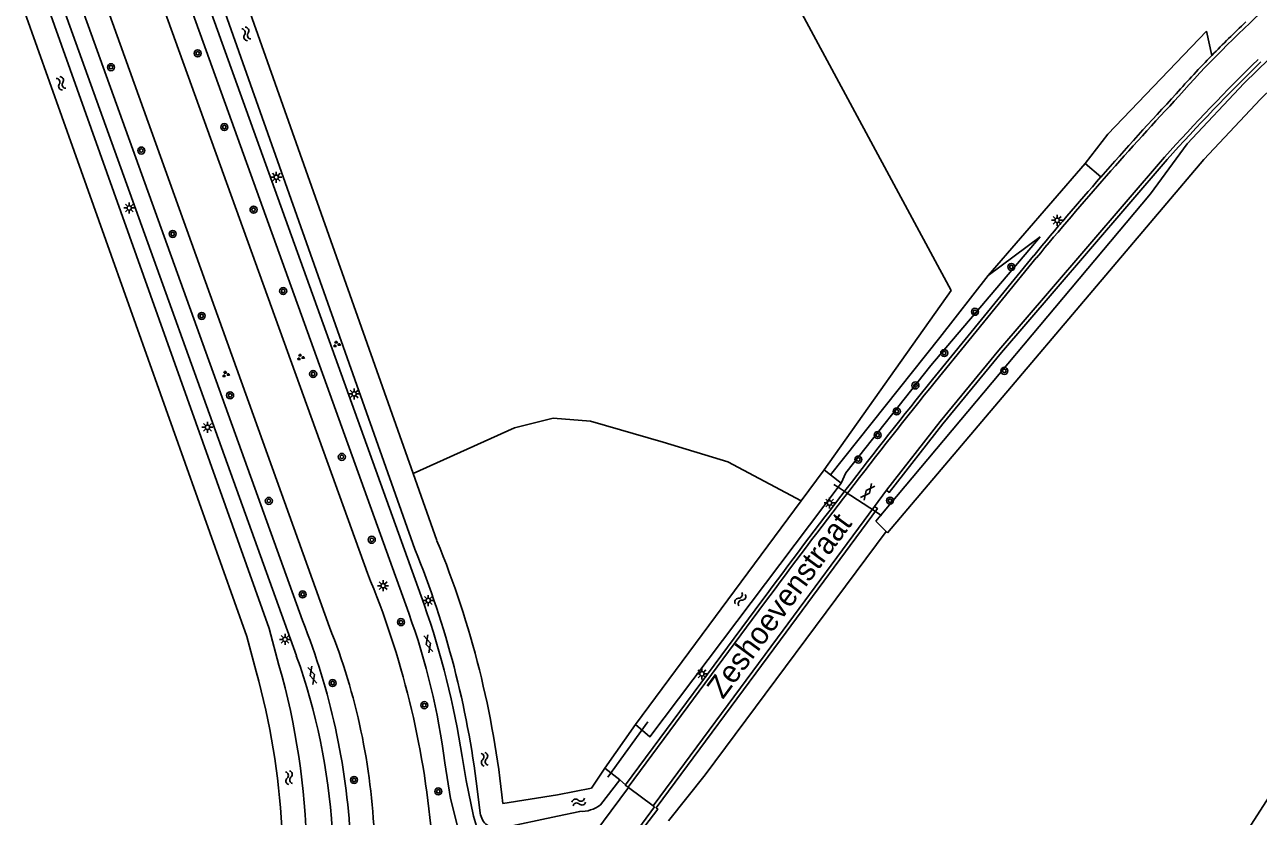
# Model space of a CAD drawing. Extents: x 136000 to 141000, y 400494 to 402006.
# Drawn here: x 137939.4 to 138079.7, y 401189.7 to 401279.7 of the extents above; entities that cross this region are included whole.
import ezdxf

# ---------------------------------------------------------------- set-up
doc = ezdxf.new("R2010")
doc.units = 0
for name, color, linetype in [('gg-afsc-draadraster', 7, 'Continuous'), ('gg-afsc-erfafscheiding', 7, 'Continuous'), ('gg-afsc-lijn draadraster', 7, 'Continuous'), ('gg-anno-openbare ruimte label', 7, 'Continuous'), ('gg-knt-BGT kruinlijn', 7, 'Continuous'), ('gg-knt-bovenkant onderkant talud', 7, 'Continuous'), ('gg-knt-bronhoudergrens', 7, 'Continuous'), ('gg-knt-verharding', 7, 'Continuous'), ('gg-kntw-bovenkant insteek waterloop', 7, 'Continuous'), ('gg-kwrk-duiker nz buis', 7, 'Continuous'), ('gt-grn-groengrens', 7, 'Continuous'), ('gt-symb-boom', 7, 'Continuous'), ('gt-symb-gesloten verharding', 7, 'Continuous'), ('gt-symb-groenvak', 7, 'Continuous'), ('gt-symb-lichtmast', 7, 'Continuous'), ('gt-symb-watersymbool', 7, 'Continuous')]:
    doc.layers.add(name, color=color, linetype=linetype)

# ---------------------------------------------------------------- blocks, each defined once
blk = doc.blocks.new('gt0-WA')
at = {"layer": 'gt-symb-watersymbool'}
for centre, start, end in [((-0.32, 0.02), 28.0725, 151.9275), ((0.43, 0.42), 208.0725, 331.9275), ((-0.32, -0.43), 28.0725, 151.9275), ((0.43, -0.03), 208.0725, 331.9275)]:
    blk.add_arc(centre, 0.425, start, end, dxfattribs=at)
blk = doc.blocks.new('gt0-BOOM')
at = {"layer": 'gt-symb-boom'}
for radius in [0.4, 0.2]:
    blk.add_circle((0, 0), radius, dxfattribs=at)
blk = doc.blocks.new('gt0-LMAST')
at = {"layer": 'gt-symb-lichtmast'}
for p, q in [((-0.18, 0.17), (-0.45, 0.44)), ((-0.01, 0.25), (-0.01, 0.62)), ((0.17, 0.17), (0.44, 0.44)), ((-0.26, 0), (-0.63, 0)), ((-0.18, -0.18), (-0.45, -0.45)), ((-0.01, -0.25), (-0.01, -0.63)), ((0.44, -0.45), (0.17, -0.18)), ((0.24, 0), (0.62, 0))]:
    blk.add_line(p, q, dxfattribs=at)
blk.add_circle((-0.01, 0), 0.25, dxfattribs=at)
blk = doc.blocks.new('gt0-GRVAK')
at = {"layer": 'gt-symb-groenvak'}
for p, q in [((-0.11, 0.19), (-0.23, 0.24)), ((-0.18, 0.15), (0.09, 0.15)), ((-0.09, 0.21), (-0.16, 0.32)), ((-0.05, 0.21), (-0.05, 0.39)), ((0, 0.21), (0.06, 0.32)), ((0.02, 0.19), (0.13, 0.24)), ((0.26, -0.05), (0.2, 0.06)), ((0.3, -0.05), (0.3, 0.13)), ((0.35, -0.05), (0.41, 0.06)), ((-0.24, -0.23), (-0.36, -0.18)), ((-0.32, -0.26), (-0.05, -0.26)), ((-0.23, -0.21), (-0.29, -0.09)), ((-0.18, -0.2), (-0.18, -0.02)), ((-0.14, -0.21), (-0.07, -0.09)), ((-0.12, -0.23), (0, -0.18)), ((0.24, -0.07), (0.12, -0.02)), ((0.17, -0.11), (0.44, -0.11)), ((0.37, -0.07), (0.49, -0.02))]:
    blk.add_line(p, q, dxfattribs=at)
blk = doc.blocks.new('gt0-GESVH1')
at = {"layer": 'gt-symb-gesloten verharding'}
for p, q in [((-0.99, -0.26), (0.01, 0.24)), ((0.01, -0.26), (-0.99, 0.24)), ((0.01, 0.24), (1.01, -0.26)), ((1.01, 0.24), (0.01, -0.26))]:
    blk.add_line(p, q, dxfattribs=at)

msp = doc.modelspace()

# ---------------------------------------------------------------- linework, layer by layer
at = {"layer": 'gg-afsc-draadraster'}
msp.add_lwpolyline([(137983.58, 401228.65), (137995.11, 401233.84), (137999.49, 401234.94), (138003.72, 401234.61), (138012, 401232.23), (138019.36, 401229.96), (138027.69, 401225.53)], dxfattribs=at)
at = {"layer": 'gg-afsc-erfafscheiding'}
msp.add_line((138005.37, 401195.16), (138008.86, 401200.11), dxfattribs=at)
at = {"layer": 'gg-afsc-lijn draadraster'}
msp.add_lwpolyline([(137983.58, 401228.65), (137995.11, 401233.84), (137999.49, 401234.94), (138003.72, 401234.61), (138012, 401232.23), (138019.36, 401229.96), (138027.69, 401225.53)], dxfattribs=at)
at = {"layer": 'gg-knt-BGT kruinlijn'}
for p, q in [((138054.87, 401255.55), (138042.42, 401240.92)), ((138042.42, 401240.92), (138032.77, 401228.74)), ((138032.77, 401228.74), (138032.23, 401227.56))]:
    msp.add_line(p, q, dxfattribs=at)
at = {"layer": 'gg-knt-bovenkant onderkant talud'}
msp.add_line((138054.87, 401255.55), (138048.95, 401251.16), dxfattribs=at)
msp.add_lwpolyline([(138031.02, 401228.51), (138043.45, 401244.11), (138048.95, 401251.16)], dxfattribs=at)
at = {"layer": 'gg-knt-bronhoudergrens'}
for p in [(138021.81, 401291.98), (138030.31, 401229.06)]:
    msp.add_line(p, (138044.76, 401249.46), dxfattribs=at)
msp.add_lwpolyline([(138063.76, 401161.75), (138063.84, 401165.4), (138080.93, 401191.99), (138097.01, 401218.46), (138107.5, 401236.52), (138121.04, 401259.03), (138137.01, 401285.61), (138147.09, 401301.49), (138154.7, 401313.49)], dxfattribs=at)
at = {"layer": 'gg-knt-verharding'}
for p, q in [((137956.36, 401286.94), (137983.07, 401212.77)), ((137958.25, 401287.58), (137984.82, 401213.76)), ((137953.6, 401285.97), (137978.37, 401217.31)), ((137974.05, 401211.2), (137947.94, 401283.93)), ((137943.5, 401282.34), (137970.29, 401207.93)), ((137945.39, 401283.01), (137970.99, 401211.93)), ((138042.63, 401239.34), (138054.13, 401253.41)), ((138042.94, 401239.09), (138054.43, 401253.15)), ((138037.39, 401226.75), (138036.03, 401224.91)), ((138023.22, 401214.18), (138007.71, 401193.27)), ((138008.01, 401193.01), (138023.54, 401213.94)), ((138002.51, 401185.49), (138008.06, 401192.95)), ((138008.01, 401193.01), (138008.06, 401192.95)), ((138010.87, 401190.89), (138008.06, 401192.95)), ((138007.59, 401186.14), (138011.03, 401190.77)), ((138011.03, 401190.77), (138010.87, 401190.89))]:
    msp.add_line(p, q, dxfattribs=at)
for points in [[(138069.02, 401264.61), (138055.92, 401249.38), (138050.18, 401242.66), (138043.5, 401234.57), (138037.39, 401226.75)], [(138069.32, 401264.34), (138056.22, 401249.12), (138050.49, 401242.4), (138043.81, 401234.31), (138037.7, 401226.51), (138037.39, 401226.75)], [(138036.03, 401224.91), (138036.36, 401224.67), (138025.33, 401209.74), (138011.2, 401190.66), (138011.38, 401190.51), (138007.93, 401186), (138008.14, 401185.09), (138007.84, 401185)], [(138036.03, 401224.91), (138025.01, 401209.97), (138010.87, 401190.89)], [(137987.18, 401195.77), (137987.83, 401191.71), (137988.64, 401188.41)], [(137990.43, 401189.69), (137989.59, 401193.76), (137989.14, 401196.49)], [(138007.71, 401193.27), (138007.69, 401193.24), (138008.01, 401193.01)]]:
    msp.add_lwpolyline(points, dxfattribs=at)
for centre, radius, start, end in [((138170.18, 401183.11), 133.15, 132.25, 138.3815), ((138170.7, 401182.58), 134.29, 133.5095, 135.816), ((138237.94, 401113.34), 226.75, 134.2639, 138.1564), ((138238.42, 401112.87), 227.02, 134.2662, 138.1476), ((138170.78, 401182.56), 134.37, 135.8366, 138.3733), ((138372.14, 400989.61), 412.78, 136.9207, 140.3235), ((138371.86, 400989.88), 412.79, 136.9228, 138.6952), ((138370.61, 400990.9), 411.18, 138.6857, 140.3251), ((138603.67, 400786.41), 721.04, 141.08599, 143.61126), ((138603.77, 400786.34), 720.77, 141.08681, 143.61191), ((137886.43, 401179.01), 99.6, 4.9816, 22.6176), ((137894.23, 401181.94), 96.01, 8.7167, 19.3543), ((137907.45, 401185.49), 80.39, 7.3475, 19.8349), ((137898.04, 401182.88), 78.52, 3.0399, 21.7123), ((137906.71, 401184.32), 72.51, 2.2354, 21.7549), ((137903.4, 401183.85), 71.09, 3.5021, 19.8002), ((138015.02, 401196.24), 25.44, 194.9124, 202.0491)]:
    msp.add_arc(centre, radius, start, end, dxfattribs=at)
at = {"layer": 'gg-kntw-bovenkant insteek waterloop'}
for p, q in [((137959.67, 401288.13), (137983.76, 401220.04)), ((137962.23, 401289), (137983.58, 401228.65)), ((137942, 401281.8), (137967.19, 401211.02)), ((138073.49, 401264.34), (138037.5, 401221.92)), ((138027.69, 401225.53), (138030.31, 401229.06)), ((138030.31, 401229.06), (138031.02, 401228.51)), ((137983.58, 401228.65), (137986.28, 401221.02)), ((138031.02, 401228.51), (138032.23, 401227.56)), ((138032.23, 401227.56), (138031.89, 401227.11)), ((138008.86, 401200.11), (138027.69, 401225.53)), ((138036.2, 401223.25), (138036.77, 401223.93)), ((138036.2, 401223.25), (138037.36, 401222.06)), ((138037.36, 401222.06), (138037.5, 401221.92)), ((137967.19, 401211.02), (137968.31, 401206.86)), ((138007.06, 401193.82), (138005.37, 401195.16)), ((137990.86, 401192.8), (137991.2, 401190.05)), ((138004.87, 401190.99), (138007.06, 401193.82)), ((137993.77, 401191.16), (138000, 401192.12)), ((137993.57, 401188.35), (138000, 401189.72)), ((138000, 401189.72), (138002.52, 401190.25))]:
    msp.add_line(p, q, dxfattribs=at)
for points in [[(138073.49, 401264.34), (138079.93, 401271.19), (138085.49, 401276.61), (138117.39, 401304.91), (138126.4, 401312.7), (138130.36, 401315.03), (138150.4, 401328.34)], [(138128.92, 401317.2), (138124.7, 401314.67), (138115.66, 401306.85), (138083.71, 401278.51), (138078.08, 401273.02), (138071.6, 401266.12)], [(137965.71, 401206.14), (137964.65, 401210.11), (137939.4, 401281.06)], [(138036.77, 401223.93), (138067.4, 401260.44), (138071.6, 401266.12)], [(138031.89, 401227.11), (138010.5, 401198.73), (138008.86, 401200.11)], [(138000, 401192.12), (138003.84, 401192.9), (138005.37, 401195.16)]]:
    msp.add_lwpolyline(points, dxfattribs=at)
for centre, radius, start, end in [((137886.22, 401180.03), 108.13, 5.9058, 22.2732), ((137886.18, 401180.06), 105.45, 6.9416, 22.283), ((137887.76, 401183.95), 83.75, 1.3264, 15.8809), ((137886.04, 401183.86), 82.73, 350.7201, 15.6237), ((137993.16, 401190.29), 1.98, 186.9289, 282.0095), ((138002.72, 401193.7), 3.45, 266.5608, 308.397)]:
    msp.add_arc(centre, radius, start, end, dxfattribs=at)
at = {"layer": 'gg-kwrk-duiker nz buis'}
for p, q in [((138031.41, 401227.41), (138031.89, 401227.11)), ((138031.89, 401227.11), (138032.69, 401226.58)), ((138032.69, 401226.58), (138036.16, 401224.33)), ((138036.16, 401224.33), (138036.77, 401223.93)), ((138036.77, 401223.93), (138036.86, 401223.87)), ((138010.26, 401200.43), (138005.72, 401194.12))]:
    msp.add_line(p, q, dxfattribs=at)
at = {"layer": 'gt-grn-groengrens'}
for p, q in [((138074.39, 401276.17), (138073.78, 401278.94)), ((138059.99, 401263.88), (138048.95, 401251.16)), ((138061.77, 401262.36), (138059.99, 401263.88)), ((138007.06, 401193.82), (138007.71, 401193.27))]:
    msp.add_line(p, q, dxfattribs=at)
for points in [[(138073.78, 401278.94), (138062.56, 401267.21), (138059.99, 401263.88)], [(138012.6, 401189.16), (138016.76, 401194.39), (138037.36, 401222.06)]]:
    msp.add_lwpolyline(points, dxfattribs=at)

# ---------------------------------------------------------------- block references
at = {"layer": 'gt-symb-boom'}
for p in [(137959.07, 401276.41), (137949.21, 401274.83), (137962.1, 401268.03), (137952.66, 401265.36), (137965.42, 401258.64), (137956.23, 401255.88), (138051.59, 401252.13), (137968.79, 401249.39), (138047.45, 401247.03), (137959.53, 401246.56), (138043.96, 401242.35), (137972.2, 401239.96), (138050.8, 401240.32), (138040.69, 401238.66), (137962.76, 401237.54), (138038.57, 401235.71), (138036.39, 401233.02), (137975.46, 401230.54), (138034.2, 401230.24), (137967.16, 401225.54), (138037.8, 401225.57), (137978.87, 401221.12), (137971, 401214.91), (137982.18, 401211.76), (137974.41, 401204.83), (137984.85, 401202.32), (137976.85, 401193.82), (137986.43, 401192.52)]:
    msp.add_blockref('gt0-BOOM', p, dxfattribs=at)
at = {"layer": 'gt-symb-gesloten verharding'}
for p, rotation in [((138035.25, 401226.56), 51.984339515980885), ((137985.3, 401209.31), -73.61369433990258), ((137972.11, 401205.73), -73.61369433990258)]:
    msp.add_blockref('gt0-GESVH1', p, dxfattribs=dict(at, rotation=rotation))
at = {"layer": 'gt-symb-groenvak'}
for p in [(137974.86, 401243.34), (137970.76, 401241.87), (137962.25, 401239.92)]:
    msp.add_blockref('gt0-GRVAK', p, dxfattribs=at)
at = {"layer": 'gt-symb-lichtmast'}
for p in [(137968.02, 401262.33), (137951.3, 401258.83), (138056.8, 401257.43), (137976.86, 401237.7), (137960.19, 401233.9), (138030.93, 401225.3), (137980.16, 401215.9), (137985.3, 401214.22), (137969.01, 401209.8), (138016.42, 401205.88)]:
    msp.add_blockref('gt0-LMAST', p, dxfattribs=at)
at = {"layer": 'gt-symb-watersymbool'}
for p, rotation in [((137964.58, 401278.67), -64.28048704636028), ((137943.51, 401273.05), -62.28149837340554), ((138020.74, 401214.32), 60.87308789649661), ((137991.68, 401196.23), -76.29711003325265), ((137969.45, 401194.13), -76.29711003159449), ((138002.35, 401191.29), 16.91321771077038)]:
    msp.add_blockref('gt0-WA', p, dxfattribs=dict(at, rotation=rotation))

# ---------------------------------------------------------------- texts
at = {"layer": 'gg-anno-openbare ruimte label'}
msp.add_text('Zeshoevenstraat', height=2.5, rotation=53.6, dxfattribs=at).set_placement((138018.79, 401202.91))

doc.saveas('drawing.dxf')
